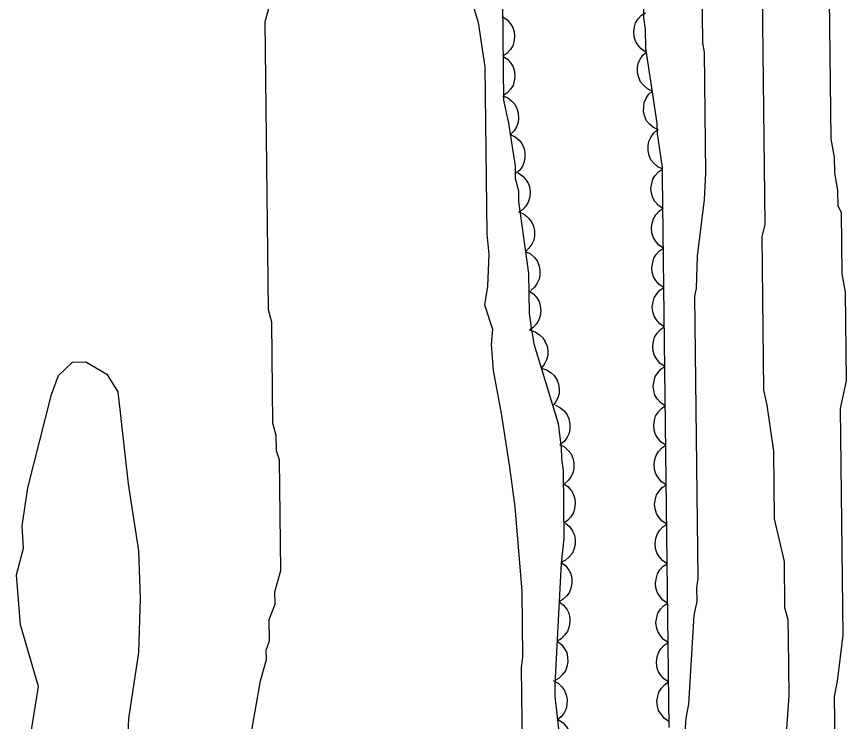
# Model space of a CAD drawing. Extents: x 282461 to 284471, y 5554090 to 5557646.
# Drawn here: x 283443.3 to 283506.1, y 5556774.7 to 5556828.1 of the extents above; entities that cross this region are included whole.
import ezdxf

# ---------------------------------------------------------------- set-up
doc = ezdxf.new("R2010")
doc.units = 0
for name, color, linetype in [('Niveau 1', 7, 'Continuous'), ('Niveau 2', 7, 'Continuous'), ('Niveau 44', 7, 'Continuous')]:
    doc.layers.add(name, color=color, linetype=linetype)

msp = doc.modelspace()

# ---------------------------------------------------------------- linework, layer by layer
at = {"layer": 'Niveau 1'}
for points in [[(283505.3, 5556771.04), (283505.23, 5556776.61), (283505.45, 5556777.77), (283505.88, 5556781.26), (283505.68, 5556798.44), (283506.12, 5556800.54), (283506.04, 5556807.27), (283505.79, 5556808.66), (283505.74, 5556813.3), (283505.5, 5556813.77), (283505.48, 5556814.93), (283505.24, 5556816.32), (283505.22, 5556817.48), (283504.97, 5556818.87), (283504.85, 5556829.55)], [(283444.03, 5556771.72), (283444.93, 5556777.38), (283443.57, 5556782.05), (283443.28, 5556785.84), (283443.8, 5556787.86), (283443.71, 5556789.56), (283444.14, 5556792.42), (283445.93, 5556799.5), (283446.46, 5556800.94), (283447.51, 5556801.96), (283448.53, 5556801.99), (283450.11, 5556801.05), (283450.95, 5556799.71), (283451.73, 5556792.73)], [(283451.73, 5556792.73), (283452.5, 5556787.65), (283452.63, 5556784.04), (283452.5, 5556779.95), (283451.75, 5556774.95), (283451.55, 5556770.51)]]:
    msp.add_lwpolyline(points, dxfattribs=at)
at = {"layer": 'Niveau 2'}
for points in [[(283493.88, 5556773.57), (283493.98, 5556774.97), (283494.2, 5556776.02), (283494.59, 5556782.77), (283494.81, 5556783.82), (283494.79, 5556784.86), (283494.9, 5556785.56), (283494.65, 5556806.95), (283494.76, 5556807.54), (283494.85, 5556809.98), (283495.38, 5556814.29), (283495.47, 5556816.27), (283495.37, 5556825.45), (283495.24, 5556826.15), (283494.96, 5556849.98), (283494.72, 5556851.03), (283494.34, 5556853.81), (283493.85, 5556855.67), (283493.49, 5556856.6), (283492.88, 5556858.68), (283492.63, 5556861)], [(283499.46, 5556853.75), (283499.94, 5556812.39), (283499.72, 5556811.46), (283499.85, 5556799.84), (283500.1, 5556798.69), (283500.6, 5556795.21), (283500.66, 5556790.09), (283501.4, 5556786.85), (283501.44, 5556783.36), (283501.68, 5556782.44), (283501.7, 5556781.04), (283501.75, 5556776.63), (283501.55, 5556773.84)], [(283461.1, 5556774.06), (283461.76, 5556777.79), (283462.2, 5556779.42), (283462.19, 5556780.12), (283462.42, 5556780.82), (283462.4, 5556782.44), (283462.85, 5556783.61), (283462.84, 5556784.54), (283463.29, 5556786.17), (283463.19, 5556794.54), (283462.95, 5556795.23), (283462.93, 5556796.39), (283462.69, 5556797.32), (283462.6, 5556804.99), (283462.36, 5556805.91), (283462.1, 5556827.76), (283462.55, 5556829.39)], [(283477.76, 5556829.32), (283478.24, 5556827.69), (283478.75, 5556824.33), (283478.89, 5556811.65), (283479.03, 5556810.14), (283478.94, 5556807.7), (283478.72, 5556806.3), (283479.33, 5556804.45), (283479.22, 5556803.29), (283479.36, 5556801.31), (283479.98, 5556798.06), (283480.61, 5556794), (283481, 5556790.98), (283481.54, 5556784.59), (283481.6, 5556779.59), (283481.49, 5556778.78), (283481.68, 5556762.62)]]:
    msp.add_lwpolyline(points, dxfattribs=at)
at = {"layer": 'Niveau 44'}
for points in [[(283492.69, 5556774.27), (283492.2, 5556816.01), (283492.19, 5556816.71), (283491.81, 5556819.26), (283491.8, 5556820.07), (283490.92, 5556825.76), (283490.91, 5556827.16), (283490.78, 5556828.08), (283490.74, 5556831.57), (283491.04, 5556835.41), (283491.02, 5556837.04)], [(283480.07, 5556829.24), (283480.15, 5556821.8), (283480.52, 5556820.06), (283481.03, 5556816.81), (283481.04, 5556815.88), (283481.28, 5556814.95), (283481.29, 5556814.14), (283482.05, 5556808.68), (283482.09, 5556805.66), (283482.21, 5556804.73), (283482.46, 5556803.34), (283484.28, 5556797.31), (283484.53, 5556795.45), (283484.54, 5556794.64), (283484.67, 5556793.71), (283484.73, 5556788.6), (283484.52, 5556786.73), (283484.04, 5556777.54), (283484.05, 5556776.61), (283484.32, 5556774.17)], [(283480.08, 5556828.14), (283480.43, 5556827.91), (283480.69, 5556827.6), (283480.86, 5556827.32), (283480.96, 5556826.98), (283480.99, 5556826.61), (283480.93, 5556826.24), (283480.85, 5556825.92), (283480.66, 5556825.63), (283480.41, 5556825.35), (283480.11, 5556825.15)], [(283490.92, 5556825.46), (283490.58, 5556825.69), (283490.32, 5556826), (283490.14, 5556826.28), (283490.05, 5556826.62), (283490.02, 5556826.98), (283490.08, 5556827.36), (283490.16, 5556827.67), (283490.36, 5556827.97), (283490.61, 5556828.24), (283490.9, 5556828.44)], [(283480.11, 5556825.15), (283480.46, 5556824.92), (283480.72, 5556824.61), (283480.89, 5556824.33), (283480.99, 5556823.99), (283481.02, 5556823.62), (283480.96, 5556823.25), (283480.88, 5556822.93), (283480.69, 5556822.64), (283480.44, 5556822.36), (283480.15, 5556822.16)], [(283491.42, 5556822.5), (283491.05, 5556822.68), (283490.75, 5556822.95), (283490.53, 5556823.21), (283490.39, 5556823.53), (283490.31, 5556823.88), (283490.31, 5556824.27), (283490.35, 5556824.59), (283490.5, 5556824.91), (283490.7, 5556825.21), (283490.97, 5556825.46)], [(283491.88, 5556819.55), (283491.5, 5556819.73), (283491.2, 5556820), (283490.99, 5556820.25), (283490.85, 5556820.57), (283490.76, 5556820.93), (283490.77, 5556821.31), (283490.81, 5556821.63), (283490.95, 5556821.95), (283491.16, 5556822.26), (283491.42, 5556822.5)], [(283480.08, 5556822.15), (283480.46, 5556822), (283480.78, 5556821.74), (283481, 5556821.5), (283481.16, 5556821.19), (283481.27, 5556820.84), (283481.28, 5556820.45), (283481.26, 5556820.13), (283481.13, 5556819.8), (283480.95, 5556819.49), (283480.7, 5556819.23)], [(283492.21, 5556816.58), (283491.83, 5556816.76), (283491.53, 5556817.04), (283491.32, 5556817.29), (283491.19, 5556817.61), (283491.1, 5556817.97), (283491.11, 5556818.35), (283491.15, 5556818.67), (283491.3, 5556818.99), (283491.5, 5556819.3), (283491.77, 5556819.54)], [(283480.65, 5556819.22), (283481.03, 5556819.04), (283481.33, 5556818.77), (283481.54, 5556818.52), (283481.68, 5556818.2), (283481.77, 5556817.84), (283481.77, 5556817.46), (283481.73, 5556817.14), (283481.58, 5556816.82), (283481.38, 5556816.51), (283481.12, 5556816.27)], [(283481.26, 5556816.29), (283481.61, 5556816.06), (283481.87, 5556815.75), (283482.05, 5556815.47), (283482.14, 5556815.13), (283482.18, 5556814.77), (283482.12, 5556814.39), (283482.03, 5556814.07), (283481.84, 5556813.78), (283481.59, 5556813.5), (283481.3, 5556813.3)], [(283492.23, 5556813.59), (283491.88, 5556813.82), (283491.62, 5556814.13), (283491.45, 5556814.41), (283491.35, 5556814.75), (283491.32, 5556815.12), (283491.38, 5556815.49), (283491.46, 5556815.81), (283491.65, 5556816.1), (283491.9, 5556816.38), (283492.19, 5556816.58)], [(283481.41, 5556813.31), (283481.78, 5556813.12), (283482.08, 5556812.85), (283482.28, 5556812.59), (283482.42, 5556812.27), (283482.5, 5556811.91), (283482.49, 5556811.53), (283482.45, 5556811.21), (283482.3, 5556810.89), (283482.08, 5556810.59), (283481.82, 5556810.35)], [(283492.26, 5556810.6), (283491.92, 5556810.83), (283491.66, 5556811.14), (283491.48, 5556811.42), (283491.39, 5556811.76), (283491.35, 5556812.13), (283491.41, 5556812.5), (283491.5, 5556812.82), (283491.69, 5556813.11), (283491.93, 5556813.39), (283492.23, 5556813.59)], [(283492.3, 5556807.61), (283491.95, 5556807.84), (283491.69, 5556808.15), (283491.52, 5556808.43), (283491.42, 5556808.77), (283491.39, 5556809.14), (283491.45, 5556809.51), (283491.53, 5556809.83), (283491.72, 5556810.12), (283491.97, 5556810.4), (283492.26, 5556810.6)], [(283481.82, 5556810.35), (283482.19, 5556810.16), (283482.49, 5556809.89), (283482.7, 5556809.63), (283482.83, 5556809.31), (283482.91, 5556808.95), (283482.9, 5556808.57), (283482.86, 5556808.25), (283482.71, 5556807.93), (283482.5, 5556807.63), (283482.23, 5556807.38)], [(283482.07, 5556807.37), (283482.42, 5556807.14), (283482.67, 5556806.83), (283482.85, 5556806.55), (283482.94, 5556806.22), (283482.98, 5556805.85), (283482.92, 5556805.47), (283482.84, 5556805.16), (283482.65, 5556804.86), (283482.4, 5556804.59), (283482.11, 5556804.38)], [(283492.33, 5556804.62), (283491.99, 5556804.85), (283491.73, 5556805.16), (283491.55, 5556805.44), (283491.46, 5556805.78), (283491.42, 5556806.15), (283491.48, 5556806.52), (283491.57, 5556806.84), (283491.76, 5556807.13), (283492, 5556807.41), (283492.3, 5556807.61)], [(283482.15, 5556804.37), (283482.55, 5556804.24), (283482.88, 5556804.02), (283483.13, 5556803.8), (283483.31, 5556803.5), (283483.45, 5556803.16), (283483.5, 5556802.78), (283483.5, 5556802.45), (283483.4, 5556802.12), (283483.24, 5556801.78), (283483.01, 5556801.5)], [(283492.37, 5556801.63), (283492.02, 5556801.86), (283491.76, 5556802.17), (283491.59, 5556802.45), (283491.49, 5556802.79), (283491.46, 5556803.16), (283491.52, 5556803.53), (283491.6, 5556803.85), (283491.79, 5556804.14), (283492.04, 5556804.42), (283492.33, 5556804.62)], [(283483.01, 5556801.5), (283483.41, 5556801.38), (283483.75, 5556801.15), (283483.99, 5556800.93), (283484.18, 5556800.64), (283484.31, 5556800.29), (283484.36, 5556799.91), (283484.37, 5556799.59), (283484.27, 5556799.25), (283484.1, 5556798.92), (283483.88, 5556798.64)], [(283492.4, 5556798.64), (283492.06, 5556798.87), (283491.8, 5556799.18), (283491.62, 5556799.46), (283491.53, 5556799.8), (283491.49, 5556800.17), (283491.55, 5556800.54), (283491.64, 5556800.86), (283491.83, 5556801.15), (283492.07, 5556801.43), (283492.37, 5556801.63)], [(283484.09, 5556798.69), (283484.47, 5556798.5), (283484.76, 5556798.23), (283484.97, 5556797.97), (283485.1, 5556797.65), (283485.18, 5556797.29), (283485.17, 5556796.91), (283485.13, 5556796.58), (283484.97, 5556796.27), (283484.76, 5556795.97), (283484.49, 5556795.73)], [(283492.44, 5556795.65), (283492.09, 5556795.88), (283491.83, 5556796.19), (283491.66, 5556796.47), (283491.56, 5556796.81), (283491.53, 5556797.18), (283491.59, 5556797.56), (283491.67, 5556797.87), (283491.86, 5556798.16), (283492.11, 5556798.44), (283492.4, 5556798.64)], [(283484.39, 5556795.72), (283484.76, 5556795.53), (283485.06, 5556795.26), (283485.27, 5556795), (283485.4, 5556794.68), (283485.49, 5556794.32), (283485.48, 5556793.94), (283485.43, 5556793.62), (283485.28, 5556793.3), (283485.07, 5556793), (283484.8, 5556792.76)], [(283492.47, 5556792.66), (283492.13, 5556792.89), (283491.87, 5556793.2), (283491.69, 5556793.48), (283491.6, 5556793.82), (283491.56, 5556794.19), (283491.62, 5556794.57), (283491.71, 5556794.88), (283491.9, 5556795.17), (283492.14, 5556795.45), (283492.44, 5556795.65)], [(283484.68, 5556792.75), (283485.03, 5556792.52), (283485.29, 5556792.21), (283485.46, 5556791.93), (283485.56, 5556791.59), (283485.59, 5556791.22), (283485.53, 5556790.85), (283485.45, 5556790.53), (283485.26, 5556790.24), (283485.01, 5556789.96), (283484.72, 5556789.76)], [(283492.51, 5556789.67), (283492.16, 5556789.9), (283491.9, 5556790.22), (283491.73, 5556790.49), (283491.63, 5556790.83), (283491.6, 5556791.2), (283491.66, 5556791.58), (283491.74, 5556791.89), (283491.93, 5556792.18), (283492.18, 5556792.46), (283492.47, 5556792.66)], [(283484.86, 5556789.75), (283485.18, 5556789.48), (283485.39, 5556789.14), (283485.53, 5556788.84), (283485.58, 5556788.49), (283485.58, 5556788.13), (283485.47, 5556787.76), (283485.35, 5556787.46), (283485.12, 5556787.19), (283484.84, 5556786.95), (283484.53, 5556786.78)], [(283492.54, 5556786.68), (283492.2, 5556786.91), (283491.94, 5556787.23), (283491.76, 5556787.5), (283491.67, 5556787.84), (283491.63, 5556788.21), (283491.69, 5556788.59), (283491.78, 5556788.9), (283491.97, 5556789.2), (283492.21, 5556789.47), (283492.51, 5556789.67)], [(283484.52, 5556786.78), (283484.85, 5556786.53), (283485.09, 5556786.2), (283485.25, 5556785.91), (283485.32, 5556785.57), (283485.33, 5556785.2), (283485.25, 5556784.83), (283485.15, 5556784.52), (283484.94, 5556784.24), (283484.67, 5556783.98), (283484.37, 5556783.79)], [(283492.58, 5556783.69), (283492.23, 5556783.92), (283491.97, 5556784.24), (283491.8, 5556784.51), (283491.7, 5556784.85), (283491.67, 5556785.22), (283491.73, 5556785.6), (283491.81, 5556785.91), (283492, 5556786.21), (283492.25, 5556786.48), (283492.54, 5556786.68)], [(283484.37, 5556783.79), (283484.7, 5556783.54), (283484.94, 5556783.22), (283485.09, 5556782.93), (283485.17, 5556782.58), (283485.18, 5556782.21), (283485.1, 5556781.84), (283484.99, 5556781.53), (283484.78, 5556781.25), (283484.52, 5556780.99), (283484.21, 5556780.81)], [(283492.61, 5556780.7), (283492.27, 5556780.93), (283492.01, 5556781.25), (283491.83, 5556781.53), (283491.74, 5556781.86), (283491.7, 5556782.23), (283491.76, 5556782.61), (283491.85, 5556782.92), (283492.04, 5556783.22), (283492.28, 5556783.49), (283492.58, 5556783.69)], [(283484.21, 5556780.81), (283484.54, 5556780.56), (283484.78, 5556780.23), (283484.94, 5556779.94), (283485.01, 5556779.6), (283485.02, 5556779.23), (283484.94, 5556778.86), (283484.84, 5556778.55), (283484.63, 5556778.27), (283484.36, 5556778.01), (283484.05, 5556777.82)], [(283492.65, 5556777.72), (283492.3, 5556777.94), (283492.04, 5556778.26), (283491.87, 5556778.54), (283491.77, 5556778.87), (283491.74, 5556779.24), (283491.8, 5556779.62), (283491.88, 5556779.93), (283492.07, 5556780.23), (283492.32, 5556780.5), (283492.61, 5556780.7)], [(283483.92, 5556777.82), (283484.29, 5556777.62), (283484.57, 5556777.34), (283484.77, 5556777.08), (283484.9, 5556776.75), (283484.97, 5556776.39), (283484.95, 5556776.01), (283484.9, 5556775.69), (283484.74, 5556775.37), (283484.52, 5556775.08), (283484.25, 5556774.84)], [(283492.68, 5556774.73), (283492.34, 5556774.95), (283492.08, 5556775.27), (283491.9, 5556775.55), (283491.81, 5556775.88), (283491.77, 5556776.25), (283491.83, 5556776.63), (283491.92, 5556776.94), (283492.11, 5556777.24), (283492.35, 5556777.51), (283492.65, 5556777.72)], [(283484.31, 5556774.85), (283484.66, 5556774.62), (283484.92, 5556774.31), (283485.09, 5556774.03), (283485.19, 5556773.69), (283485.22, 5556773.32), (283485.16, 5556772.95), (283485.08, 5556772.63), (283484.89, 5556772.34), (283484.64, 5556772.06), (283484.35, 5556771.86)]]:
    msp.add_lwpolyline(points, dxfattribs=at)

doc.saveas('drawing.dxf')
